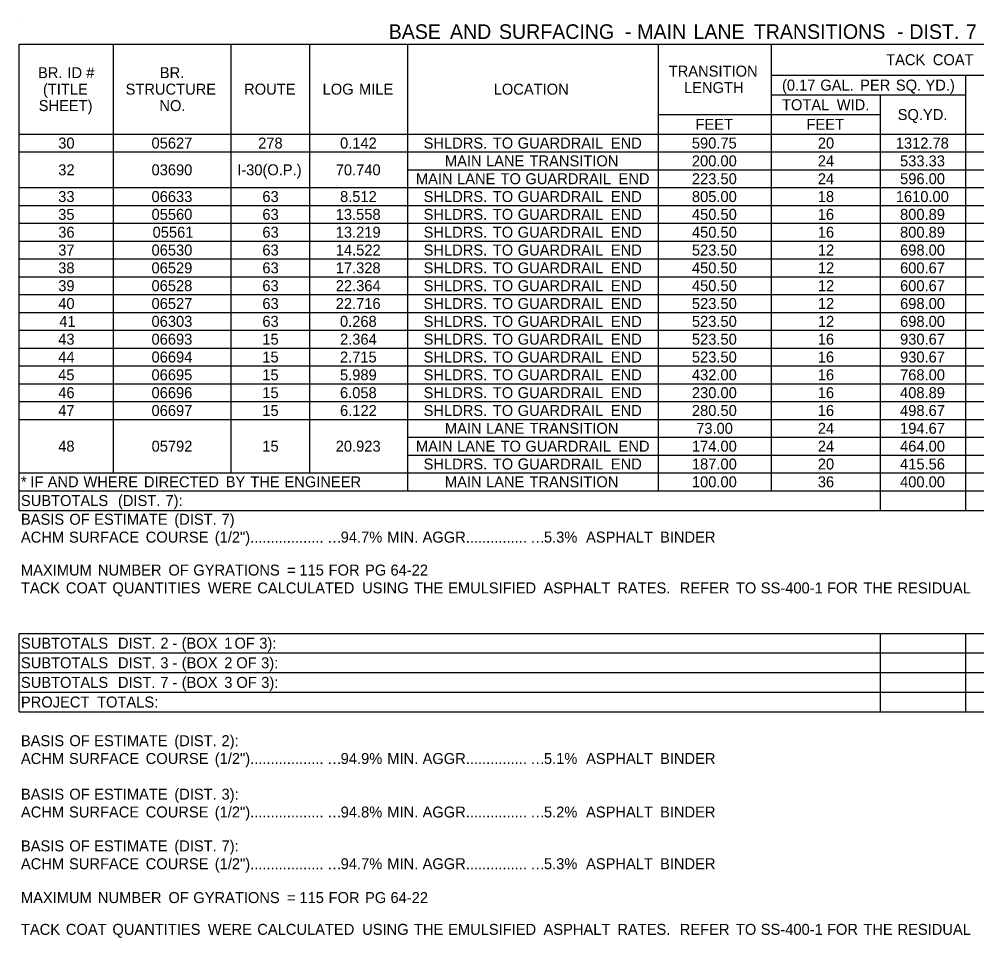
# Model space of a CAD drawing. Extents: x 544250 to 1930787, y -1948365 to 596640.
# Drawn here: x 554101 to 554624, y -1946752 to -1946250 of the extents above; entities that cross this region are included whole.
import ezdxf

# ---------------------------------------------------------------- set-up
doc = ezdxf.new("R2010")
doc.units = 0
doc.layers.add('Default', color=7, linetype='Continuous')

msp = doc.modelspace()

# ---------------------------------------------------------------- linework, layer by layer
at = {"layer": 'Default'}
for p, q in [((554100.52, -1946249.8), (554100.52, -1946249.8)), ((554100.52, -1946263.45), (554896.61, -1946263.45)), ((554100.52, -1946518.41), (554100.52, -1946263.45)), ((554152.19, -1946312.69), (554152.19, -1946263.45)), ((554216.54, -1946312.69), (554216.54, -1946263.45)), ((554259.44, -1946312.69), (554259.44, -1946263.45)), ((554313.07, -1946507.69), (554313.07, -1946263.45)), ((554450.06, -1946507.69), (554450.06, -1946263.45)), ((554511.97, -1946507.69), (554511.97, -1946263.45)), ((554511.97, -1946280.51), (554511.97, -1946263.45)), ((554511.97, -1946280.51), (554896.61, -1946280.51)), ((554618.24, -1946291.24), (554618.24, -1946280.51)), ((554618.24, -1946518.41), (554618.24, -1946280.51)), ((554511.97, -1946291.24), (554618.24, -1946291.24)), ((554571.44, -1946518.41), (554571.44, -1946291.24)), ((554450.06, -1946301.96), (554511.97, -1946301.96)), ((554450.06, -1946301.96), (554571.44, -1946301.96)), ((554571.44, -1946312.69), (554571.44, -1946301.96)), ((554100.52, -1946312.69), (554896.61, -1946312.69)), ((554152.19, -1946497.94), (554152.19, -1946312.69)), ((554216.54, -1946497.94), (554216.54, -1946312.69)), ((554259.44, -1946497.94), (554259.44, -1946312.69)), ((554571.44, -1946312.69), (554738.17, -1946312.69)), ((554100.52, -1946322.44), (554896.61, -1946322.44)), ((554313.07, -1946332.19), (554896.61, -1946332.19)), ((554100.52, -1946341.94), (554896.61, -1946341.94)), ((554100.52, -1946341.94), (554896.61, -1946341.94)), ((554100.52, -1946351.69), (554896.61, -1946351.69)), ((554100.52, -1946351.69), (554896.61, -1946351.69)), ((554100.52, -1946361.44), (554896.61, -1946361.44)), ((554100.52, -1946361.44), (554896.61, -1946361.44)), ((554100.52, -1946371.19), (554896.61, -1946371.19)), ((554100.52, -1946371.19), (554896.61, -1946371.19)), ((554100.52, -1946380.94), (554896.61, -1946380.94)), ((554100.52, -1946380.94), (554896.61, -1946380.94)), ((554100.52, -1946390.69), (554896.61, -1946390.69)), ((554100.52, -1946390.69), (554896.61, -1946390.69)), ((554100.52, -1946400.44), (554896.61, -1946400.44)), ((554100.52, -1946400.44), (554896.61, -1946400.44)), ((554100.52, -1946410.19), (554896.61, -1946410.19)), ((554100.52, -1946410.19), (554896.61, -1946410.19)), ((554100.52, -1946419.94), (554896.61, -1946419.94)), ((554100.52, -1946419.94), (554896.61, -1946419.94)), ((554100.52, -1946429.69), (554896.61, -1946429.69)), ((554100.52, -1946429.69), (554896.61, -1946429.69)), ((554100.52, -1946439.44), (554896.61, -1946439.44)), ((554100.52, -1946439.44), (554896.61, -1946439.44)), ((554100.52, -1946449.19), (554896.61, -1946449.19)), ((554100.52, -1946449.19), (554896.61, -1946449.19)), ((554100.52, -1946458.94), (554896.61, -1946458.94)), ((554100.52, -1946458.94), (554896.61, -1946458.94)), ((554100.52, -1946468.69), (554896.61, -1946468.69)), ((554313.07, -1946478.44), (554896.61, -1946478.44)), ((554313.07, -1946488.19), (554896.61, -1946488.19)), ((554100.52, -1946497.94), (554896.61, -1946497.94)), ((554313.07, -1946497.94), (554896.61, -1946497.94)), ((554100.52, -1946507.69), (554896.61, -1946507.69)), ((554100.52, -1946518.41), (554896.61, -1946518.41)), ((554100.52, -1946585.69), (554896.61, -1946585.69)), ((554100.52, -1946628.59), (554100.52, -1946585.69)), ((554571.44, -1946628.59), (554571.44, -1946585.69)), ((554618.24, -1946628.59), (554618.24, -1946585.69)), ((554100.52, -1946596.41), (554896.61, -1946596.41)), ((554100.52, -1946607.14), (554896.61, -1946607.14)), ((554100.52, -1946617.86), (554896.61, -1946617.86)), ((554100.52, -1946628.59), (554896.61, -1946628.59))]:
    msp.add_line(p, q, dxfattribs=at)

# ---------------------------------------------------------------- texts
for s, height, p in [('BASE', 8, (554302.62, -1946260.62)), (' AND', 8, (554333.13, -1946260.62)), (' SURFACING', 8, (554359.9, -1946260.62)), (' MAIN', 8, (554435.52, -1946260.62)), (' LANE', 8, (554466.29, -1946260.62)), (' TRANSITIONS', 8, (554499.27, -1946260.62)), (' DIST.', 8, (554584.34, -1946260.62)), (' 7', 8, (554615.24, -1946260.62)), (' -', 8, (554428.78, -1946260.62)), (' -', 8, (554577.59, -1946260.62)), ('TACK', 6, (554574.64, -1946274.98)), (' COAT', 6, (554597.91, -1946274.98)), ('BR.', 6, (554110.83, -1946282.07)), (' ID', 6, (554124.69, -1946282.07)), (' #', 6, (554134.99, -1946282.07)), ('BR.', 6, (554177.44, -1946282.07)), ('TRANSITION', 6, (554455.73, -1946281.21)), ('LENGTH', 6, (554464.1, -1946290.21)), ('(0.17', 6, (554517.66, -1946288.87)), (' GAL.', 6, (554536.39, -1946288.87)), (' PER', 6, (554558.17, -1946288.87)), (' SQ.', 6, (554577.7, -1946288.87)), (' YD.)', 6, (554593.89, -1946288.87)), ('(TITLE', 6, (554113.53, -1946291.07)), ('STRUCTURE', 6, (554158.72, -1946291.07)), ('ROUTE', 6, (554223.53, -1946291.07)), ('LOG', 6, (554266.46, -1946291.07)), (' MILE', 6, (554284.12, -1946291.07)), ('LOCATION', 6, (554360.01, -1946291.07)), ('SHEET)', 6, (554111.2, -1946300.07)), ('NO.', 6, (554177.21, -1946300.07)), ('TOTAL', 6, (554517.67, -1946299.6)), (' WID.', 6, (554545.36, -1946299.6)), ('SQ.YD.', 6, (554580.92, -1946304.96)), ('FEET', 6, (554470.38, -1946310.32)), ('FEET', 6, (554531.08, -1946310.32)), ('30', 6, (554121.9, -1946320.56)), ('05627', 6, (554172.91, -1946320.56)), ('278', 6, (554231.19, -1946320.56)), ('0.142', 6, (554275.99, -1946320.56)), ('SHLDRS.', 6, (554321.7, -1946320.56)), (' TO', 6, (554357.3, -1946320.56)), (' GUARDRAIL', 6, (554370.9, -1946320.56)), (' END', 6, (554421.85, -1946320.56)), ('590.75', 6, (554468.37, -1946320.56)), ('20', 6, (554537.25, -1946320.56)), ('1312.78', 6, (554579.89, -1946320.56)), ('MAIN', 6, (554333.33, -1946330.31)), (' LANE', 6, (554353.6, -1946330.31)), (' TRANSITION', 6, (554377.38, -1946330.31)), ('200.00', 6, (554468.4, -1946330.31)), ('24', 6, (554537.25, -1946330.31)), ('533.33', 6, (554582.22, -1946330.31)), ('32', 6, (554121.92, -1946335.19)), ('03690', 6, (554172.92, -1946335.19)), ('I-30(O.P.)', 6, (554219.75, -1946335.19)), ('70.740', 6, (554273.64, -1946335.19)), ('MAIN', 6, (554317.47, -1946340.06)), (' LANE', 6, (554337.75, -1946340.06)), (' TO', 6, (554361.53, -1946340.06)), (' GUARDRAIL', 6, (554375.12, -1946340.06)), (' END', 6, (554426.07, -1946340.06)), ('223.50', 6, (554468.4, -1946340.06)), ('24', 6, (554537.25, -1946340.06)), ('596.00', 6, (554582.23, -1946340.06)), ('33', 6, (554121.89, -1946349.81)), ('06633', 6, (554172.91, -1946349.81)), ('63', 6, (554233.52, -1946349.81)), ('8.512', 6, (554275.99, -1946349.81)), ('SHLDRS.', 6, (554321.7, -1946349.81)), (' TO', 6, (554357.3, -1946349.81)), (' GUARDRAIL', 6, (554370.9, -1946349.81)), (' END', 6, (554421.85, -1946349.81)), ('805.00', 6, (554468.4, -1946349.81)), ('18', 6, (554537.23, -1946349.81)), ('1610.00', 6, (554579.9, -1946349.81)), ('35', 6, (554121.86, -1946359.56)), ('05560', 6, (554172.92, -1946359.56)), ('63', 6, (554233.52, -1946359.56)), ('13.558', 6, (554273.63, -1946359.56)), ('SHLDRS.', 6, (554321.7, -1946359.56)), (' TO', 6, (554357.3, -1946359.56)), (' GUARDRAIL', 6, (554370.9, -1946359.56)), (' END', 6, (554421.85, -1946359.56)), ('450.50', 6, (554468.4, -1946359.56)), ('16', 6, (554537.24, -1946359.56)), ('800.89', 6, (554582.22, -1946359.56)), ('36', 6, (554121.89, -1946369.31)), ('05561', 6, (554173.49, -1946369.31)), ('63', 6, (554233.52, -1946369.31)), ('13.219', 6, (554273.63, -1946369.31)), ('SHLDRS.', 6, (554321.7, -1946369.31)), (' TO', 6, (554357.3, -1946369.31)), (' GUARDRAIL', 6, (554370.9, -1946369.31)), (' END', 6, (554421.85, -1946369.31)), ('450.50', 6, (554468.4, -1946369.31)), ('16', 6, (554537.24, -1946369.31)), ('800.89', 6, (554582.22, -1946369.31)), ('37', 6, (554121.89, -1946379.06)), ('06530', 6, (554172.92, -1946379.06)), ('63', 6, (554233.52, -1946379.06)), ('14.522', 6, (554273.66, -1946379.06)), ('SHLDRS.', 6, (554321.7, -1946379.06)), (' TO', 6, (554357.3, -1946379.06)), (' GUARDRAIL', 6, (554370.9, -1946379.06)), (' END', 6, (554421.85, -1946379.06)), ('523.50', 6, (554468.4, -1946379.06)), ('12', 6, (554537.27, -1946379.06)), ('698.00', 6, (554582.23, -1946379.06)), ('38', 6, (554121.88, -1946388.81)), ('06529', 6, (554172.9, -1946388.81)), ('63', 6, (554233.52, -1946388.81)), ('17.328', 6, (554273.63, -1946388.81)), ('SHLDRS.', 6, (554321.7, -1946388.81)), (' TO', 6, (554357.3, -1946388.81)), (' GUARDRAIL', 6, (554370.9, -1946388.81)), (' END', 6, (554421.85, -1946388.81)), ('450.50', 6, (554468.4, -1946388.81)), ('12', 6, (554537.27, -1946388.81)), ('600.67', 6, (554582.22, -1946388.81)), ('39', 6, (554121.88, -1946398.56)), ('06528', 6, (554172.9, -1946398.56)), ('63', 6, (554233.52, -1946398.56)), ('22.364', 6, (554273.65, -1946398.56)), ('SHLDRS.', 6, (554321.7, -1946398.56)), (' TO', 6, (554357.3, -1946398.56)), (' GUARDRAIL', 6, (554370.9, -1946398.56)), (' END', 6, (554421.85, -1946398.56)), ('450.50', 6, (554468.4, -1946398.56)), ('12', 6, (554537.27, -1946398.56)), ('600.67', 6, (554582.22, -1946398.56)), ('40', 6, (554121.9, -1946408.31)), ('06527', 6, (554172.91, -1946408.31)), ('63', 6, (554233.52, -1946408.31)), ('22.716', 6, (554273.63, -1946408.31)), ('SHLDRS.', 6, (554321.7, -1946408.31)), (' TO', 6, (554357.3, -1946408.31)), (' GUARDRAIL', 6, (554370.9, -1946408.31)), (' END', 6, (554421.85, -1946408.31)), ('523.50', 6, (554468.4, -1946408.31)), ('12', 6, (554537.27, -1946408.31)), ('698.00', 6, (554582.23, -1946408.31)), ('41', 6, (554122.47, -1946418.06)), ('06303', 6, (554172.91, -1946418.06)), ('63', 6, (554233.52, -1946418.06)), ('0.268', 6, (554275.96, -1946418.06)), ('SHLDRS.', 6, (554321.7, -1946418.06)), (' TO', 6, (554357.3, -1946418.06)), (' GUARDRAIL', 6, (554370.9, -1946418.06)), (' END', 6, (554421.85, -1946418.06)), ('523.50', 6, (554468.4, -1946418.06)), ('12', 6, (554537.27, -1946418.06)), ('698.00', 6, (554582.23, -1946418.06)), ('43', 6, (554121.89, -1946427.81)), ('06693', 6, (554172.91, -1946427.81)), ('15', 6, (554233.5, -1946427.81)), ('2.364', 6, (554275.98, -1946427.81)), ('SHLDRS.', 6, (554321.7, -1946427.81)), (' TO', 6, (554357.3, -1946427.81)), (' GUARDRAIL', 6, (554370.9, -1946427.81)), (' END', 6, (554421.85, -1946427.81)), ('523.50', 6, (554468.4, -1946427.81)), ('16', 6, (554537.24, -1946427.81)), ('930.67', 6, (554582.22, -1946427.81)), ('44', 6, (554121.9, -1946437.56)), ('06694', 6, (554172.92, -1946437.56)), ('15', 6, (554233.5, -1946437.56)), ('2.715', 6, (554275.94, -1946437.56)), ('SHLDRS.', 6, (554321.7, -1946437.56)), (' TO', 6, (554357.3, -1946437.56)), (' GUARDRAIL', 6, (554370.9, -1946437.56)), (' END', 6, (554421.85, -1946437.56)), ('523.50', 6, (554468.4, -1946437.56)), ('16', 6, (554537.24, -1946437.56)), ('930.67', 6, (554582.22, -1946437.56)), ('06695', 6, (554172.89, -1946447.31)), ('5.989', 6, (554275.96, -1946447.31)), ('SHLDRS.', 6, (554321.7, -1946447.31)), (' TO', 6, (554357.3, -1946447.31)), (' GUARDRAIL', 6, (554370.9, -1946447.31)), ('432.00', 6, (554468.4, -1946447.31)), ('16', 6, (554537.24, -1946447.31)), ('768.00', 6, (554582.23, -1946447.31)), ('45', 6, (554121.86, -1946447.31)), ('15', 6, (554233.5, -1946447.31)), (' END', 6, (554421.85, -1946447.31)), ('46', 6, (554121.89, -1946457.06)), ('06696', 6, (554172.91, -1946457.06)), ('15', 6, (554233.5, -1946457.06)), ('6.058', 6, (554275.96, -1946457.06)), ('SHLDRS.', 6, (554321.7, -1946457.06)), (' TO', 6, (554357.3, -1946457.06)), (' GUARDRAIL', 6, (554370.9, -1946457.06)), (' END', 6, (554421.85, -1946457.06)), ('230.00', 6, (554468.4, -1946457.06)), ('16', 6, (554537.24, -1946457.06)), ('408.89', 6, (554582.22, -1946457.06)), ('47', 6, (554121.89, -1946466.81)), ('06697', 6, (554172.91, -1946466.81)), ('15', 6, (554233.5, -1946466.81)), ('6.122', 6, (554275.99, -1946466.81)), ('SHLDRS.', 6, (554321.7, -1946466.81)), (' TO', 6, (554357.3, -1946466.81)), (' GUARDRAIL', 6, (554370.9, -1946466.81)), (' END', 6, (554421.85, -1946466.81)), ('280.50', 6, (554468.4, -1946466.81)), ('16', 6, (554537.24, -1946466.81)), ('498.67', 6, (554582.22, -1946466.81)), ('MAIN', 6, (554333.33, -1946476.56)), (' LANE', 6, (554353.6, -1946476.56)), (' TRANSITION', 6, (554377.38, -1946476.56)), ('73.00', 6, (554470.73, -1946476.56)), ('24', 6, (554537.25, -1946476.56)), ('194.67', 6, (554582.22, -1946476.56)), ('48', 6, (554121.88, -1946486.31)), ('05792', 6, (554172.94, -1946486.31)), ('15', 6, (554233.5, -1946486.31)), ('20.923', 6, (554273.63, -1946486.31)), ('MAIN', 6, (554317.47, -1946486.31)), (' LANE', 6, (554337.75, -1946486.31)), (' TO', 6, (554361.53, -1946486.31)), (' GUARDRAIL', 6, (554375.12, -1946486.31)), (' END', 6, (554426.07, -1946486.31)), ('174.00', 6, (554468.4, -1946486.31)), ('24', 6, (554537.25, -1946486.31)), ('464.00', 6, (554582.23, -1946486.31)), ('SHLDRS.', 6, (554321.7, -1946496.06)), (' TO', 6, (554357.3, -1946496.06)), (' GUARDRAIL', 6, (554370.9, -1946496.06)), (' END', 6, (554421.85, -1946496.06)), ('187.00', 6, (554468.4, -1946496.06)), ('20', 6, (554537.25, -1946496.06)), ('415.56', 6, (554582.22, -1946496.06)), ('*', 6, (554101.49, -1946505.81)), (' IF', 6, (554104.46, -1946505.81)), (' AND', 6, (554113.86, -1946505.81)), (' WHERE', 6, (554133.44, -1946505.81)), (' DIRECTED', 6, (554166.52, -1946505.81)), (' BY', 6, (554211.26, -1946505.81)), (' THE', 6, (554224.71, -1946505.81)), (' ENGINEER', 6, (554243.36, -1946505.81)), ('MAIN', 6, (554333.33, -1946505.81)), (' LANE', 6, (554353.6, -1946505.81)), (' TRANSITION', 6, (554377.38, -1946505.81)), ('100.00', 6, (554468.4, -1946505.81)), ('36', 6, (554537.24, -1946505.81)), ('400.00', 6, (554582.23, -1946505.81)), ('SUBTOTALS', 6, (554101.49, -1946516.05)), (' (DIST.', 6, (554152.32, -1946516.05)), (' 7):', 6, (554178.29, -1946516.05)), ('BASIS', 6, (554101.49, -1946526.29)), (' OF', 6, (554125.75, -1946526.29)), (' ESTIMATE', 6, (554139.34, -1946526.29)), (' (DIST.', 6, (554183.15, -1946526.29)), (' 7)', 6, (554208.96, -1946526.29)), ('ACHM', 6, (554101.49, -1946536.04)), (' SURFACE', 6, (554125.55, -1946536.04)), (' COURSE', 6, (554167.49, -1946536.04)), (' (1/2")..................', 6, (554205.25, -1946536.04)), ('94.7%', 6, (554276.34, -1946536.04)), (' MIN.', 6, (554299.59, -1946536.04)), (' AGGR...............', 6, (554318.88, -1946536.04)), ('5.3%', 6, (554387.48, -1946536.04)), ('  ASPHALT', 6, (554406.06, -1946536.04)), (' BINDER', 6, (554448.75, -1946536.04)), ('…', 6, (554268.95, -1946536.04)), ('…', 6, (554380.08, -1946536.04)), ('MAXIMUM', 6, (554101.49, -1946554.07)), (' NUMBER', 6, (554141.38, -1946554.07)), (' OF', 6, (554179.93, -1946554.07)), (' GYRATIONS', 6, (554193.52, -1946554.07)), (' =', 6, (554244.79, -1946554.07)), (' 115', 6, (554251.54, -1946554.07)), (' FOR', 6, (554267.51, -1946554.07)), (' PG', 6, (554287.43, -1946554.07)), (' 64-22', 6, (554301.34, -1946554.07)), ('TACK', 6, (554101.49, -1946563.82)), (' COAT', 6, (554123.84, -1946563.82)), (' QUANTITIES', 6, (554149.29, -1946563.82)), (' WERE', 6, (554201.49, -1946563.82)), (' CALCULATED', 6, (554228.52, -1946563.82)), (' USING', 6, (554285.84, -1946563.82)), (' THE', 6, (554314.19, -1946563.82)), (' EMULSIFIED', 6, (554332.84, -1946563.82)), (' ASPHALT', 6, (554385.03, -1946563.82)), (' RATES.', 6, (554425.4, -1946563.82)), ('  REFER', 6, (554457.28, -1946563.82)), (' TO', 6, (554490.24, -1946563.82)), (' SS-400-1', 6, (554503.83, -1946563.82)), (' FOR', 6, (554540.02, -1946563.82)), (' THE', 6, (554559.94, -1946563.82)), (' RESIDUAL', 6, (554578.59, -1946563.82)), (' (BOX', 6, (554187.12, -1946594.05)), (' 3):', 6, (554229.61, -1946594.05)), ('SUBTOTALS', 6, (554101.49, -1946594.05)), (' DIST.', 6, (554152.32, -1946594.05)), (' 2', 6, (554175.5, -1946594.05)), (' -', 6, (554182.06, -1946594.05)), (' 1', 6, (554210.4, -1946594.05)), (' OF', 6, (554216.03, -1946594.05)), ('SUBTOTALS', 6, (554101.49, -1946604.77)), (' DIST.', 6, (554152.32, -1946604.77)), (' 3', 6, (554175.5, -1946604.77)), (' -', 6, (554182.12, -1946604.77)), (' (BOX', 6, (554187.18, -1946604.77)), (' 2', 6, (554210.46, -1946604.77)), (' OF', 6, (554217.03, -1946604.77)), (' 3):', 6, (554230.61, -1946604.77)), ('SUBTOTALS', 6, (554101.49, -1946615.5)), (' DIST.', 6, (554152.32, -1946615.5)), (' 7', 6, (554175.5, -1946615.5)), (' -', 6, (554182.11, -1946615.5)), (' (BOX', 6, (554187.17, -1946615.5)), (' 3', 6, (554210.45, -1946615.5)), (' OF', 6, (554217.08, -1946615.5)), (' 3):', 6, (554230.66, -1946615.5)), ('PROJECT', 6, (554101.49, -1946626.22)), (' TOTALS:', 6, (554140.92, -1946626.22)), ('BASIS', 6, (554101.49, -1946647.37)), (' OF', 6, (554125.75, -1946647.37)), (' ESTIMATE', 6, (554139.34, -1946647.37)), (' (DIST.', 6, (554183.15, -1946647.37)), (' 2):', 6, (554208.96, -1946647.37)), ('ACHM', 6, (554101.49, -1946657.12)), (' SURFACE', 6, (554125.55, -1946657.12)), (' COURSE', 6, (554167.49, -1946657.12)), (' (1/2")..................', 6, (554205.25, -1946657.12)), ('94.9%', 6, (554276.34, -1946657.12)), (' MIN.', 6, (554299.59, -1946657.12)), (' AGGR...............', 6, (554318.88, -1946657.12)), ('5.1%', 6, (554387.48, -1946657.12)), ('  ASPHALT', 6, (554406.06, -1946657.12)), (' BINDER', 6, (554448.75, -1946657.12)), ('…', 6, (554268.95, -1946657.12)), ('…', 6, (554380.08, -1946657.12)), ('BASIS', 6, (554101.49, -1946676.62)), (' OF', 6, (554125.75, -1946676.62)), (' ESTIMATE', 6, (554139.34, -1946676.62)), (' (DIST.', 6, (554183.15, -1946676.62)), (' 3):', 6, (554208.96, -1946676.62)), ('ACHM', 6, (554101.49, -1946686.37)), (' SURFACE', 6, (554125.55, -1946686.37)), (' COURSE', 6, (554167.49, -1946686.37)), (' (1/2")..................', 6, (554205.25, -1946686.37)), ('94.8%', 6, (554276.34, -1946686.37)), (' MIN.', 6, (554299.59, -1946686.37)), (' AGGR...............', 6, (554318.88, -1946686.37)), ('5.2%', 6, (554387.48, -1946686.37)), ('  ASPHALT', 6, (554406.06, -1946686.37)), (' BINDER', 6, (554448.75, -1946686.37)), ('…', 6, (554268.95, -1946686.37)), ('…', 6, (554380.08, -1946686.37)), ('BASIS', 6, (554101.49, -1946704.9)), (' OF', 6, (554125.75, -1946704.9)), (' ESTIMATE', 6, (554139.34, -1946704.9)), (' (DIST.', 6, (554183.15, -1946704.9)), (' 7):', 6, (554208.96, -1946704.9)), (' (1/2")..................', 6, (554205.25, -1946714.65)), ('ACHM', 6, (554101.49, -1946714.65)), (' SURFACE', 6, (554125.55, -1946714.65)), (' COURSE', 6, (554167.49, -1946714.65)), ('94.7%', 6, (554276.34, -1946714.65)), (' MIN.', 6, (554299.59, -1946714.65)), (' AGGR...............', 6, (554318.88, -1946714.65)), ('5.3%', 6, (554387.48, -1946714.65)), ('  ASPHALT', 6, (554406.06, -1946714.65)), (' BINDER', 6, (554448.75, -1946714.65)), ('…', 6, (554268.95, -1946714.65)), ('…', 6, (554380.08, -1946714.65)), ('MAXIMUM', 6, (554101.49, -1946733.17)), (' NUMBER', 6, (554141.38, -1946733.17)), (' OF', 6, (554179.93, -1946733.17)), (' GYRATIONS', 6, (554193.52, -1946733.17)), (' =', 6, (554244.79, -1946733.17)), (' 115', 6, (554251.54, -1946733.17)), (' FOR', 6, (554267.51, -1946733.17)), (' PG', 6, (554287.43, -1946733.17)), (' 64-22', 6, (554301.34, -1946733.17)), ('TACK', 6, (554101.49, -1946750.54)), (' COAT', 6, (554123.84, -1946750.54)), (' QUANTITIES', 6, (554149.29, -1946750.54)), (' WERE', 6, (554201.49, -1946750.54)), (' CALCULATED', 6, (554228.52, -1946750.54)), (' USING', 6, (554285.84, -1946750.54)), (' THE', 6, (554314.19, -1946750.54)), (' EMULSIFIED', 6, (554332.84, -1946750.54)), (' ASPHALT', 6, (554385.03, -1946750.54)), (' RATES.', 6, (554425.4, -1946750.54)), ('  REFER', 6, (554457.28, -1946750.54)), (' TO', 6, (554490.24, -1946750.54)), (' SS-400-1', 6, (554503.83, -1946750.54)), (' FOR', 6, (554540.02, -1946750.54)), (' THE', 6, (554559.94, -1946750.54)), (' RESIDUAL', 6, (554578.59, -1946750.54))]:
    msp.add_text(s, height=height, dxfattribs=at).set_placement(p)

doc.saveas('drawing.dxf')
